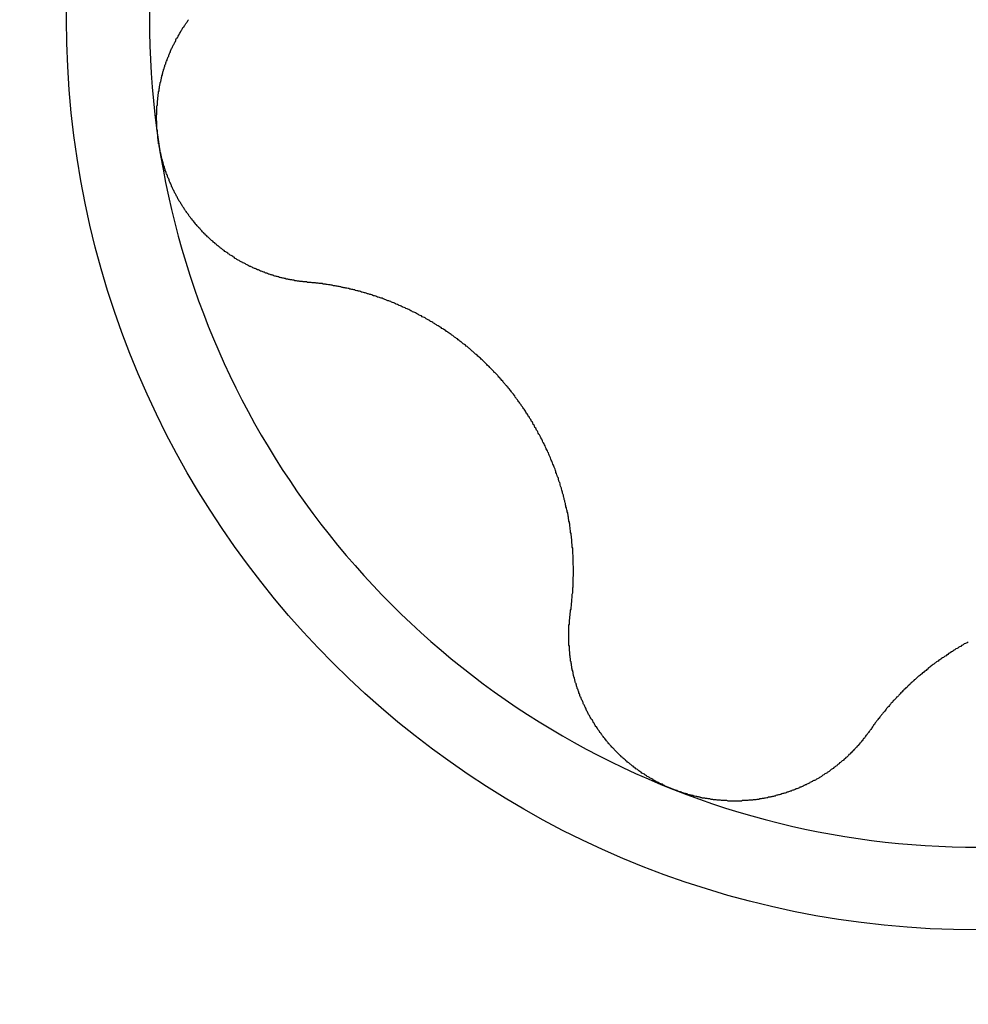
# Model space of a CAD drawing. Extents: x 1107 to 4046, y 937 to 3355.
# Tile 301 of 656: x 1455.93 to 1458.19, y 2224.36 to 2226.71. Entities that reach past the tile are written whole.
import ezdxf

# ---------------------------------------------------------------- set-up
doc = ezdxf.new("R2010")
doc.units = 0
doc.layers.add('KF_VIDA_L___C_RIGHT', color=7, linetype='CONTINUOUS')

# ---------------------------------------------------------------- blocks, each defined once
blk = doc.blocks.new('KF_VIDA_L___C_RIGHT')
at = {"layer": 'KF_VIDA_L___C_RIGHT'}
for points in [[(-130.453, 537.208, 0), (-130.454, 537.211, 0), (-130.454, 537.213, 0), (-130.454, 537.215, 0), (-130.455, 537.217, 0), (-130.455, 537.219, 0), (-130.455, 537.221, 0), (-130.455, 537.223, 0), (-130.455, 537.225, 0), (-130.456, 537.227, 0), (-130.456, 537.23, 0), (-130.456, 537.232, 0), (-130.456, 537.234, 0), (-130.456, 537.236, 0), (-130.457, 537.238, 0), (-130.457, 537.24, 0), (-130.457, 537.242, 0), (-130.457, 537.244, 0), (-130.457, 537.247, 0), (-130.457, 537.249, 0), (-130.457, 537.251, 0), (-130.457, 537.253, 0), (-130.457, 537.255, 0), (-130.457, 537.257, 0), (-130.458, 537.259, 0), (-130.458, 537.262, 0), (-130.458, 537.264, 0), (-130.458, 537.266, 0), (-130.458, 537.268, 0), (-130.458, 537.27, 0), (-130.458, 537.272, 0), (-130.457, 537.274, 0), (-130.457, 537.277, 0), (-130.457, 537.279, 0), (-130.457, 537.281, 0), (-130.457, 537.283, 0), (-130.457, 537.285, 0), (-130.457, 537.287, 0), (-130.457, 537.29, 0), (-130.457, 537.292, 0), (-130.457, 537.294, 0), (-130.456, 537.296, 0), (-130.456, 537.298, 0), (-130.456, 537.3, 0), (-130.456, 537.302, 0), (-130.456, 537.305, 0), (-130.456, 537.307, 0), (-130.455, 537.309, 0), (-130.455, 537.311, 0), (-130.455, 537.313, 0), (-130.455, 537.315, 0), (-130.454, 537.317, 0), (-130.454, 537.32, 0), (-130.454, 537.322, 0), (-130.453, 537.324, 0), (-130.453, 537.326, 0), (-130.453, 537.328, 0), (-130.452, 537.33, 0), (-130.452, 537.332, 0), (-130.452, 537.335, 0), (-130.451, 537.337, 0), (-130.451, 537.339, 0), (-130.451, 537.341, 0), (-130.45, 537.343, 0), (-130.45, 537.345, 0), (-130.449, 537.347, 0), (-130.449, 537.35, 0), (-130.448, 537.352, 0), (-130.448, 537.354, 0), (-130.447, 537.356, 0), (-130.447, 537.358, 0), (-130.446, 537.36, 0), (-130.446, 537.362, 0), (-130.445, 537.364, 0), (-130.445, 537.366, 0), (-130.444, 537.368, 0), (-130.444, 537.371, 0), (-130.443, 537.373, 0), (-130.443, 537.375, 0), (-130.442, 537.377, 0), (-130.441, 537.379, 0), (-130.441, 537.381, 0), (-130.44, 537.383, 0), (-130.44, 537.385, 0), (-130.439, 537.387, 0), (-130.438, 537.389, 0), (-130.438, 537.391, 0), (-130.437, 537.393, 0), (-130.436, 537.395, 0), (-130.436, 537.397, 0), (-130.435, 537.399, 0), (-130.434, 537.401, 0), (-130.433, 537.403, 0), (-130.433, 537.405, 0), (-130.432, 537.407, 0), (-130.431, 537.409, 0), (-130.43, 537.411, 0), (-130.429, 537.413, 0), (-130.429, 537.415, 0), (-130.428, 537.417, 0), (-130.427, 537.419, 0), (-130.426, 537.421, 0), (-130.425, 537.423, 0), (-130.425, 537.425, 0), (-130.424, 537.427, 0), (-130.423, 537.429, 0), (-130.422, 537.431, 0), (-130.421, 537.433, 0), (-130.42, 537.435, 0), (-130.419, 537.437, 0), (-130.418, 537.439, 0), (-130.417, 537.441, 0), (-130.416, 537.442, 0), (-130.415, 537.444, 0), (-130.414, 537.446, 0), (-130.413, 537.448, 0), (-130.412, 537.45, 0), (-130.412, 537.452, 0), (-130.411, 537.454, 0), (-130.41, 537.456, 0), (-130.408, 537.457, 0), (-130.407, 537.459, 0), (-130.406, 537.461, 0), (-130.405, 537.463, 0), (-130.404, 537.465, 0), (-130.403, 537.467, 0), (-130.402, 537.468, 0), (-130.401, 537.47, 0), (-130.4, 537.472, 0), (-130.399, 537.474, 0), (-130.398, 537.476, 0), (-130.397, 537.477, 0), (-130.396, 537.479, 0), (-130.395, 537.481, 0), (-130.393, 537.483, 0), (-130.392, 537.484, 0), (-130.391, 537.486, 0), (-130.39, 537.488, 0), (-130.389, 537.489, 0), (-130.388, 537.491, 0), (-130.386, 537.493, 0), (-130.385, 537.495, 0), (-130.384, 537.496, 0), (-130.383, 537.498, 0), (-130.382, 537.5, 0)], [(-130.096, 536.873, 0), (-130.098, 536.873, 0), (-130.1, 536.874, 0), (-130.102, 536.874, 0), (-130.104, 536.874, 0), (-130.106, 536.874, 0), (-130.108, 536.874, 0), (-130.11, 536.875, 0), (-130.112, 536.875, 0), (-130.114, 536.875, 0), (-130.116, 536.875, 0), (-130.118, 536.876, 0), (-130.12, 536.876, 0), (-130.122, 536.876, 0), (-130.124, 536.877, 0), (-130.126, 536.877, 0), (-130.128, 536.877, 0), (-130.13, 536.878, 0), (-130.132, 536.878, 0), (-130.133, 536.878, 0), (-130.135, 536.879, 0), (-130.137, 536.879, 0), (-130.139, 536.879, 0), (-130.141, 536.88, 0), (-130.143, 536.88, 0), (-130.145, 536.881, 0), (-130.147, 536.881, 0), (-130.149, 536.881, 0), (-130.151, 536.882, 0), (-130.153, 536.882, 0), (-130.155, 536.883, 0), (-130.157, 536.883, 0), (-130.159, 536.884, 0), (-130.161, 536.884, 0), (-130.163, 536.885, 0), (-130.165, 536.885, 0), (-130.166, 536.886, 0), (-130.168, 536.886, 0), (-130.17, 536.887, 0), (-130.172, 536.887, 0), (-130.174, 536.888, 0), (-130.176, 536.888, 0), (-130.178, 536.889, 0), (-130.18, 536.89, 0), (-130.182, 536.89, 0), (-130.184, 536.891, 0), (-130.185, 536.891, 0), (-130.187, 536.892, 0), (-130.189, 536.893, 0), (-130.191, 536.893, 0), (-130.193, 536.894, 0), (-130.195, 536.895, 0), (-130.197, 536.895, 0), (-130.199, 536.896, 0), (-130.2, 536.897, 0), (-130.202, 536.897, 0), (-130.204, 536.898, 0), (-130.206, 536.899, 0), (-130.208, 536.9, 0), (-130.21, 536.9, 0), (-130.212, 536.901, 0), (-130.213, 536.902, 0), (-130.215, 536.903, 0), (-130.217, 536.903, 0), (-130.219, 536.904, 0), (-130.221, 536.905, 0), (-130.223, 536.906, 0), (-130.224, 536.906, 0), (-130.226, 536.907, 0), (-130.228, 536.908, 0), (-130.23, 536.909, 0), (-130.232, 536.91, 0), (-130.233, 536.911, 0), (-130.235, 536.911, 0), (-130.237, 536.912, 0), (-130.239, 536.913, 0), (-130.24, 536.914, 0), (-130.242, 536.915, 0), (-130.244, 536.916, 0), (-130.246, 536.917, 0), (-130.247, 536.918, 0), (-130.249, 536.919, 0), (-130.251, 536.92, 0), (-130.253, 536.92, 0), (-130.254, 536.921, 0), (-130.256, 536.922, 0), (-130.258, 536.923, 0), (-130.259, 536.924, 0), (-130.261, 536.925, 0), (-130.263, 536.926, 0), (-130.265, 536.927, 0), (-130.266, 536.928, 0), (-130.268, 536.929, 0), (-130.27, 536.93, 0), (-130.271, 536.931, 0), (-130.273, 536.933, 0), (-130.275, 536.934, 0), (-130.276, 536.935, 0), (-130.278, 536.936, 0), (-130.28, 536.937, 0), (-130.282, 536.938, 0), (-130.283, 536.939, 0), (-130.285, 536.94, 0), (-130.287, 536.941, 0), (-130.288, 536.943, 0), (-130.29, 536.944, 0), (-130.292, 536.945, 0), (-130.293, 536.946, 0), (-130.295, 536.947, 0), (-130.297, 536.949, 0), (-130.298, 536.95, 0), (-130.3, 536.951, 0), (-130.301, 536.952, 0), (-130.303, 536.954, 0), (-130.305, 536.955, 0), (-130.306, 536.956, 0), (-130.308, 536.957, 0), (-130.31, 536.959, 0), (-130.311, 536.96, 0), (-130.313, 536.961, 0), (-130.314, 536.963, 0), (-130.316, 536.964, 0), (-130.318, 536.965, 0), (-130.319, 536.967, 0), (-130.321, 536.968, 0), (-130.322, 536.969, 0), (-130.324, 536.971, 0), (-130.325, 536.972, 0), (-130.327, 536.973, 0), (-130.329, 536.975, 0), (-130.33, 536.976, 0), (-130.332, 536.978, 0), (-130.333, 536.979, 0), (-130.335, 536.981, 0), (-130.336, 536.982, 0), (-130.338, 536.984, 0), (-130.339, 536.985, 0), (-130.341, 536.986, 0), (-130.342, 536.988, 0), (-130.344, 536.989, 0), (-130.345, 536.991, 0), (-130.347, 536.992, 0), (-130.348, 536.994, 0), (-130.35, 536.996, 0), (-130.351, 536.997, 0), (-130.353, 536.999, 0), (-130.354, 537, 0), (-130.355, 537.002, 0), (-130.357, 537.003, 0), (-130.358, 537.005, 0), (-130.36, 537.007, 0), (-130.361, 537.008, 0), (-130.363, 537.01, 0), (-130.364, 537.011, 0), (-130.365, 537.013, 0), (-130.367, 537.015, 0), (-130.368, 537.016, 0), (-130.369, 537.018, 0), (-130.371, 537.02, 0), (-130.372, 537.021, 0), (-130.373, 537.023, 0), (-130.375, 537.025, 0), (-130.376, 537.026, 0), (-130.377, 537.028, 0), (-130.379, 537.03, 0), (-130.38, 537.031, 0), (-130.381, 537.033, 0), (-130.382, 537.035, 0), (-130.384, 537.037, 0), (-130.385, 537.038, 0), (-130.386, 537.04, 0), (-130.387, 537.042, 0), (-130.389, 537.044, 0), (-130.39, 537.045, 0), (-130.391, 537.047, 0), (-130.392, 537.049, 0), (-130.393, 537.051, 0), (-130.395, 537.053, 0), (-130.396, 537.055, 0), (-130.397, 537.056, 0), (-130.398, 537.058, 0), (-130.399, 537.06, 0), (-130.4, 537.062, 0), (-130.401, 537.064, 0), (-130.403, 537.066, 0), (-130.404, 537.067, 0), (-130.405, 537.069, 0), (-130.406, 537.071, 0), (-130.407, 537.073, 0), (-130.408, 537.075, 0), (-130.409, 537.077, 0), (-130.41, 537.079, 0), (-130.411, 537.081, 0), (-130.412, 537.083, 0), (-130.413, 537.084, 0), (-130.414, 537.086, 0), (-130.415, 537.088, 0), (-130.416, 537.09, 0), (-130.417, 537.092, 0), (-130.418, 537.094, 0), (-130.419, 537.096, 0), (-130.42, 537.098, 0), (-130.421, 537.1, 0), (-130.422, 537.102, 0), (-130.422, 537.104, 0), (-130.423, 537.106, 0), (-130.424, 537.108, 0), (-130.425, 537.11, 0), (-130.426, 537.112, 0), (-130.427, 537.114, 0), (-130.428, 537.116, 0), (-130.428, 537.118, 0), (-130.429, 537.12, 0), (-130.43, 537.122, 0), (-130.431, 537.124, 0), (-130.432, 537.126, 0), (-130.432, 537.128, 0), (-130.433, 537.13, 0), (-130.434, 537.132, 0), (-130.435, 537.134, 0), (-130.435, 537.136, 0), (-130.436, 537.138, 0), (-130.437, 537.14, 0), (-130.437, 537.142, 0), (-130.438, 537.144, 0), (-130.439, 537.146, 0), (-130.439, 537.148, 0), (-130.44, 537.15, 0), (-130.441, 537.152, 0), (-130.441, 537.154, 0), (-130.442, 537.157, 0), (-130.442, 537.159, 0), (-130.443, 537.161, 0), (-130.444, 537.163, 0), (-130.444, 537.165, 0), (-130.445, 537.167, 0), (-130.445, 537.169, 0), (-130.446, 537.171, 0), (-130.446, 537.173, 0), (-130.447, 537.175, 0), (-130.447, 537.177, 0), (-130.448, 537.179, 0), (-130.448, 537.181, 0), (-130.449, 537.183, 0), (-130.449, 537.186, 0), (-130.45, 537.188, 0), (-130.45, 537.19, 0), (-130.45, 537.192, 0), (-130.451, 537.194, 0), (-130.451, 537.196, 0), (-130.452, 537.198, 0), (-130.452, 537.2, 0), (-130.452, 537.202, 0), (-130.453, 537.204, 0), (-130.453, 537.206, 0), (-130.453, 537.208, 0)], [(-129.47, 536.086, 0), (-129.47, 536.089, 0), (-129.47, 536.091, 0), (-129.469, 536.093, 0), (-129.469, 536.096, 0), (-129.469, 536.098, 0), (-129.468, 536.101, 0), (-129.468, 536.103, 0), (-129.468, 536.105, 0), (-129.468, 536.108, 0), (-129.467, 536.11, 0), (-129.467, 536.113, 0), (-129.467, 536.115, 0), (-129.467, 536.117, 0), (-129.466, 536.12, 0), (-129.466, 536.122, 0), (-129.466, 536.125, 0), (-129.466, 536.127, 0), (-129.466, 536.129, 0), (-129.465, 536.132, 0), (-129.465, 536.134, 0), (-129.465, 536.137, 0), (-129.465, 536.139, 0), (-129.465, 536.141, 0), (-129.465, 536.144, 0), (-129.464, 536.146, 0), (-129.464, 536.149, 0), (-129.464, 536.151, 0), (-129.464, 536.153, 0), (-129.464, 536.156, 0), (-129.464, 536.158, 0), (-129.464, 536.16, 0), (-129.464, 536.163, 0), (-129.464, 536.165, 0), (-129.464, 536.168, 0), (-129.464, 536.17, 0), (-129.463, 536.172, 0), (-129.463, 536.175, 0), (-129.463, 536.177, 0), (-129.463, 536.18, 0), (-129.463, 536.182, 0), (-129.463, 536.184, 0), (-129.463, 536.187, 0), (-129.463, 536.189, 0), (-129.463, 536.191, 0), (-129.463, 536.194, 0), (-129.463, 536.196, 0), (-129.464, 536.199, 0), (-129.464, 536.201, 0), (-129.464, 536.203, 0), (-129.464, 536.206, 0), (-129.464, 536.208, 0), (-129.464, 536.21, 0), (-129.464, 536.213, 0), (-129.464, 536.215, 0), (-129.464, 536.218, 0), (-129.464, 536.22, 0), (-129.464, 536.222, 0), (-129.465, 536.225, 0), (-129.465, 536.227, 0), (-129.465, 536.229, 0), (-129.465, 536.232, 0), (-129.465, 536.234, 0), (-129.465, 536.236, 0), (-129.465, 536.239, 0), (-129.466, 536.241, 0), (-129.466, 536.243, 0), (-129.466, 536.246, 0), (-129.466, 536.248, 0), (-129.467, 536.25, 0), (-129.467, 536.253, 0), (-129.467, 536.255, 0), (-129.467, 536.257, 0), (-129.467, 536.26, 0), (-129.468, 536.262, 0), (-129.468, 536.264, 0), (-129.468, 536.267, 0), (-129.469, 536.269, 0), (-129.469, 536.272, 0), (-129.469, 536.274, 0), (-129.47, 536.276, 0), (-129.47, 536.279, 0), (-129.47, 536.281, 0), (-129.471, 536.284, 0), (-129.471, 536.286, 0), (-129.471, 536.288, 0), (-129.472, 536.291, 0), (-129.472, 536.293, 0), (-129.472, 536.296, 0), (-129.473, 536.298, 0), (-129.473, 536.301, 0), (-129.474, 536.303, 0), (-129.474, 536.306, 0), (-129.475, 536.308, 0), (-129.475, 536.31, 0), (-129.475, 536.313, 0), (-129.476, 536.315, 0), (-129.476, 536.318, 0), (-129.477, 536.32, 0), (-129.477, 536.323, 0), (-129.478, 536.325, 0), (-129.478, 536.328, 0), (-129.479, 536.33, 0), (-129.48, 536.333, 0), (-129.48, 536.335, 0), (-129.481, 536.337, 0), (-129.481, 536.34, 0), (-129.482, 536.342, 0), (-129.482, 536.345, 0), (-129.483, 536.347, 0), (-129.484, 536.35, 0), (-129.484, 536.352, 0), (-129.485, 536.355, 0), (-129.485, 536.357, 0), (-129.486, 536.36, 0), (-129.487, 536.362, 0), (-129.487, 536.365, 0), (-129.488, 536.367, 0), (-129.489, 536.37, 0), (-129.489, 536.372, 0), (-129.49, 536.375, 0), (-129.491, 536.377, 0), (-129.492, 536.38, 0), (-129.492, 536.382, 0), (-129.493, 536.385, 0), (-129.494, 536.387, 0), (-129.495, 536.39, 0), (-129.495, 536.392, 0), (-129.496, 536.395, 0), (-129.497, 536.397, 0), (-129.498, 536.4, 0), (-129.499, 536.402, 0), (-129.499, 536.405, 0), (-129.5, 536.407, 0), (-129.501, 536.409, 0), (-129.502, 536.412, 0), (-129.503, 536.414, 0), (-129.504, 536.417, 0), (-129.505, 536.419, 0), (-129.505, 536.422, 0), (-129.506, 536.424, 0), (-129.507, 536.427, 0), (-129.508, 536.429, 0), (-129.509, 536.432, 0), (-129.51, 536.434, 0), (-129.511, 536.437, 0), (-129.512, 536.439, 0), (-129.513, 536.442, 0), (-129.514, 536.444, 0), (-129.515, 536.446, 0), (-129.516, 536.449, 0), (-129.517, 536.451, 0), (-129.518, 536.454, 0), (-129.519, 536.456, 0), (-129.52, 536.459, 0), (-129.521, 536.461, 0), (-129.522, 536.463, 0), (-129.523, 536.466, 0), (-129.524, 536.468, 0), (-129.525, 536.471, 0), (-129.527, 536.473, 0), (-129.528, 536.476, 0), (-129.529, 536.478, 0), (-129.53, 536.48, 0), (-129.531, 536.483, 0), (-129.532, 536.485, 0), (-129.533, 536.488, 0), (-129.535, 536.49, 0), (-129.536, 536.492, 0), (-129.537, 536.495, 0), (-129.538, 536.497, 0), (-129.539, 536.499, 0), (-129.541, 536.502, 0), (-129.542, 536.504, 0), (-129.543, 536.506, 0), (-129.544, 536.509, 0), (-129.546, 536.511, 0), (-129.547, 536.513, 0), (-129.548, 536.516, 0), (-129.549, 536.518, 0), (-129.551, 536.52, 0), (-129.552, 536.523, 0), (-129.553, 536.525, 0), (-129.555, 536.527, 0), (-129.556, 536.53, 0), (-129.557, 536.532, 0), (-129.559, 536.534, 0), (-129.56, 536.537, 0), (-129.561, 536.539, 0), (-129.563, 536.541, 0), (-129.564, 536.543, 0), (-129.565, 536.546, 0), (-129.567, 536.548, 0), (-129.568, 536.55, 0), (-129.569, 536.552, 0), (-129.571, 536.554, 0), (-129.572, 536.557, 0), (-129.574, 536.559, 0), (-129.575, 536.561, 0), (-129.577, 536.563, 0), (-129.578, 536.566, 0), (-129.579, 536.568, 0), (-129.581, 536.57, 0), (-129.582, 536.572, 0), (-129.584, 536.574, 0), (-129.585, 536.576, 0), (-129.587, 536.578, 0), (-129.588, 536.581, 0), (-129.59, 536.583, 0), (-129.591, 536.585, 0), (-129.593, 536.587, 0), (-129.594, 536.589, 0), (-129.596, 536.591, 0), (-129.597, 536.593, 0), (-129.599, 536.595, 0), (-129.6, 536.597, 0), (-129.602, 536.599, 0), (-129.603, 536.602, 0), (-129.605, 536.604, 0), (-129.606, 536.606, 0), (-129.608, 536.608, 0), (-129.61, 536.61, 0), (-129.611, 536.612, 0), (-129.613, 536.614, 0), (-129.614, 536.616, 0), (-129.616, 536.618, 0), (-129.618, 536.62, 0), (-129.619, 536.622, 0), (-129.621, 536.624, 0), (-129.622, 536.626, 0), (-129.624, 536.627, 0), (-129.626, 536.629, 0), (-129.627, 536.631, 0), (-129.629, 536.633, 0), (-129.631, 536.635, 0), (-129.632, 536.637, 0), (-129.634, 536.639, 0), (-129.636, 536.641, 0), (-129.638, 536.643, 0), (-129.639, 536.645, 0), (-129.641, 536.647, 0), (-129.643, 536.649, 0), (-129.644, 536.651, 0), (-129.646, 536.653, 0), (-129.648, 536.655, 0), (-129.65, 536.657, 0), (-129.652, 536.658, 0), (-129.653, 536.66, 0), (-129.655, 536.662, 0), (-129.657, 536.664, 0), (-129.659, 536.666, 0), (-129.661, 536.668, 0), (-129.663, 536.67, 0), (-129.664, 536.672, 0), (-129.666, 536.673, 0), (-129.668, 536.675, 0), (-129.67, 536.677, 0), (-129.672, 536.679, 0), (-129.674, 536.681, 0), (-129.676, 536.683, 0), (-129.678, 536.685, 0), (-129.679, 536.686, 0), (-129.681, 536.688, 0), (-129.683, 536.69, 0), (-129.685, 536.692, 0), (-129.687, 536.694, 0), (-129.689, 536.695, 0), (-129.691, 536.697, 0), (-129.693, 536.699, 0), (-129.695, 536.701, 0), (-129.697, 536.702, 0), (-129.699, 536.704, 0), (-129.701, 536.706, 0), (-129.703, 536.708, 0), (-129.705, 536.709, 0), (-129.707, 536.711, 0), (-129.709, 536.713, 0), (-129.711, 536.715, 0), (-129.713, 536.716, 0), (-129.715, 536.718, 0), (-129.717, 536.72, 0), (-129.719, 536.721, 0), (-129.721, 536.723, 0), (-129.723, 536.725, 0), (-129.726, 536.726, 0), (-129.728, 536.728, 0), (-129.73, 536.73, 0), (-129.732, 536.731, 0), (-129.734, 536.733, 0), (-129.736, 536.734, 0), (-129.738, 536.736, 0), (-129.74, 536.738, 0), (-129.742, 536.739, 0), (-129.744, 536.741, 0), (-129.747, 536.742, 0), (-129.749, 536.744, 0), (-129.751, 536.746, 0), (-129.753, 536.747, 0), (-129.755, 536.749, 0), (-129.757, 536.75, 0), (-129.76, 536.752, 0), (-129.762, 536.753, 0), (-129.764, 536.755, 0), (-129.766, 536.756, 0), (-129.768, 536.758, 0), (-129.77, 536.759, 0), (-129.773, 536.761, 0), (-129.775, 536.762, 0), (-129.777, 536.763, 0), (-129.779, 536.765, 0), (-129.781, 536.766, 0), (-129.784, 536.768, 0), (-129.786, 536.769, 0), (-129.788, 536.77, 0), (-129.79, 536.772, 0), (-129.793, 536.773, 0), (-129.795, 536.775, 0), (-129.797, 536.776, 0), (-129.799, 536.777, 0), (-129.801, 536.779, 0), (-129.804, 536.78, 0), (-129.806, 536.781, 0), (-129.808, 536.783, 0), (-129.81, 536.784, 0), (-129.813, 536.785, 0), (-129.815, 536.786, 0), (-129.817, 536.788, 0), (-129.819, 536.789, 0), (-129.822, 536.79, 0), (-129.824, 536.791, 0), (-129.826, 536.793, 0), (-129.829, 536.794, 0), (-129.831, 536.795, 0), (-129.833, 536.796, 0), (-129.835, 536.797, 0), (-129.838, 536.799, 0), (-129.84, 536.8, 0), (-129.842, 536.801, 0), (-129.844, 536.802, 0), (-129.847, 536.803, 0), (-129.849, 536.804, 0), (-129.851, 536.805, 0), (-129.854, 536.807, 0), (-129.856, 536.808, 0), (-129.858, 536.809, 0), (-129.86, 536.81, 0), (-129.863, 536.811, 0), (-129.865, 536.812, 0), (-129.867, 536.813, 0), (-129.87, 536.814, 0), (-129.872, 536.815, 0), (-129.874, 536.816, 0), (-129.876, 536.817, 0), (-129.879, 536.818, 0), (-129.881, 536.819, 0), (-129.883, 536.82, 0), (-129.886, 536.821, 0), (-129.888, 536.822, 0), (-129.89, 536.823, 0), (-129.892, 536.824, 0), (-129.895, 536.825, 0), (-129.897, 536.826, 0), (-129.899, 536.827, 0), (-129.902, 536.828, 0), (-129.904, 536.829, 0), (-129.906, 536.829, 0), (-129.908, 536.83, 0), (-129.911, 536.831, 0), (-129.913, 536.832, 0), (-129.915, 536.833, 0), (-129.917, 536.834, 0), (-129.92, 536.835, 0), (-129.922, 536.835, 0), (-129.924, 536.836, 0), (-129.926, 536.837, 0), (-129.929, 536.838, 0), (-129.931, 536.838, 0), (-129.933, 536.839, 0), (-129.935, 536.84, 0), (-129.938, 536.841, 0), (-129.94, 536.841, 0), (-129.942, 536.842, 0), (-129.944, 536.843, 0), (-129.947, 536.844, 0), (-129.949, 536.844, 0), (-129.951, 536.845, 0), (-129.953, 536.846, 0), (-129.955, 536.846, 0), (-129.958, 536.847, 0), (-129.96, 536.848, 0), (-129.962, 536.848, 0), (-129.964, 536.849, 0), (-129.967, 536.85, 0), (-129.969, 536.85, 0), (-129.971, 536.851, 0), (-129.974, 536.852, 0), (-129.976, 536.852, 0), (-129.978, 536.853, 0), (-129.98, 536.853, 0), (-129.983, 536.854, 0), (-129.985, 536.855, 0), (-129.987, 536.855, 0), (-129.99, 536.856, 0), (-129.992, 536.856, 0), (-129.994, 536.857, 0), (-129.997, 536.857, 0), (-129.999, 536.858, 0), (-130.001, 536.858, 0), (-130.004, 536.859, 0), (-130.006, 536.859, 0), (-130.008, 536.86, 0), (-130.011, 536.86, 0), (-130.013, 536.861, 0), (-130.015, 536.861, 0), (-130.018, 536.862, 0), (-130.02, 536.862, 0), (-130.022, 536.863, 0), (-130.025, 536.863, 0), (-130.027, 536.864, 0), (-130.029, 536.864, 0), (-130.032, 536.865, 0), (-130.034, 536.865, 0), (-130.036, 536.865, 0), (-130.039, 536.866, 0), (-130.041, 536.866, 0), (-130.044, 536.867, 0), (-130.046, 536.867, 0), (-130.048, 536.867, 0), (-130.051, 536.868, 0), (-130.053, 536.868, 0), (-130.055, 536.869, 0), (-130.058, 536.869, 0), (-130.06, 536.869, 0), (-130.063, 536.87, 0), (-130.065, 536.87, 0), (-130.067, 536.87, 0), (-130.07, 536.87, 0), (-130.072, 536.871, 0), (-130.075, 536.871, 0), (-130.077, 536.871, 0), (-130.079, 536.872, 0), (-130.082, 536.872, 0), (-130.084, 536.872, 0), (-130.087, 536.872, 0), (-130.089, 536.873, 0), (-130.091, 536.873, 0), (-130.094, 536.873, 0), (-130.096, 536.873, 0)], [(-129.224, 535.663, 0), (-129.226, 535.663, 0), (-129.228, 535.664, 0), (-129.23, 535.665, 0), (-129.232, 535.666, 0), (-129.234, 535.667, 0), (-129.236, 535.667, 0), (-129.238, 535.668, 0), (-129.24, 535.669, 0), (-129.242, 535.67, 0), (-129.244, 535.671, 0), (-129.246, 535.672, 0), (-129.248, 535.673, 0), (-129.249, 535.674, 0), (-129.251, 535.675, 0), (-129.253, 535.675, 0), (-129.255, 535.676, 0), (-129.257, 535.677, 0), (-129.259, 535.678, 0), (-129.261, 535.679, 0), (-129.263, 535.68, 0), (-129.265, 535.681, 0), (-129.267, 535.682, 0), (-129.269, 535.683, 0), (-129.27, 535.684, 0), (-129.272, 535.685, 0), (-129.274, 535.687, 0), (-129.276, 535.688, 0), (-129.278, 535.689, 0), (-129.28, 535.69, 0), (-129.282, 535.691, 0), (-129.283, 535.692, 0), (-129.285, 535.693, 0), (-129.287, 535.694, 0), (-129.289, 535.695, 0), (-129.291, 535.697, 0), (-129.293, 535.698, 0), (-129.294, 535.699, 0), (-129.296, 535.7, 0), (-129.298, 535.701, 0), (-129.3, 535.702, 0), (-129.302, 535.704, 0), (-129.303, 535.705, 0), (-129.305, 535.706, 0), (-129.307, 535.707, 0), (-129.309, 535.709, 0), (-129.31, 535.71, 0), (-129.312, 535.711, 0), (-129.314, 535.712, 0), (-129.316, 535.714, 0), (-129.317, 535.715, 0), (-129.319, 535.716, 0), (-129.321, 535.718, 0), (-129.323, 535.719, 0), (-129.324, 535.72, 0), (-129.326, 535.722, 0), (-129.328, 535.723, 0), (-129.329, 535.724, 0), (-129.331, 535.726, 0), (-129.333, 535.727, 0), (-129.334, 535.728, 0), (-129.336, 535.73, 0), (-129.338, 535.731, 0), (-129.339, 535.733, 0), (-129.341, 535.734, 0), (-129.342, 535.736, 0), (-129.344, 535.737, 0), (-129.346, 535.738, 0), (-129.347, 535.74, 0), (-129.349, 535.741, 0), (-129.35, 535.743, 0), (-129.352, 535.744, 0), (-129.354, 535.746, 0), (-129.355, 535.747, 0), (-129.357, 535.749, 0), (-129.358, 535.75, 0), (-129.36, 535.752, 0), (-129.361, 535.753, 0), (-129.363, 535.755, 0), (-129.364, 535.756, 0), (-129.366, 535.758, 0), (-129.367, 535.76, 0), (-129.369, 535.761, 0), (-129.37, 535.763, 0), (-129.372, 535.764, 0), (-129.373, 535.766, 0), (-129.375, 535.768, 0), (-129.376, 535.769, 0), (-129.377, 535.771, 0), (-129.379, 535.772, 0), (-129.38, 535.774, 0), (-129.382, 535.776, 0), (-129.383, 535.777, 0), (-129.384, 535.779, 0), (-129.386, 535.781, 0), (-129.387, 535.782, 0), (-129.388, 535.784, 0), (-129.39, 535.786, 0), (-129.391, 535.787, 0), (-129.392, 535.789, 0), (-129.394, 535.791, 0), (-129.395, 535.792, 0), (-129.396, 535.794, 0), (-129.397, 535.796, 0), (-129.399, 535.798, 0), (-129.4, 535.799, 0), (-129.401, 535.801, 0), (-129.402, 535.803, 0), (-129.404, 535.805, 0), (-129.405, 535.806, 0), (-129.406, 535.808, 0), (-129.407, 535.81, 0), (-129.408, 535.812, 0), (-129.41, 535.813, 0), (-129.411, 535.815, 0), (-129.412, 535.817, 0), (-129.413, 535.819, 0), (-129.414, 535.821, 0), (-129.415, 535.822, 0), (-129.416, 535.824, 0), (-129.417, 535.826, 0), (-129.418, 535.828, 0), (-129.42, 535.83, 0), (-129.421, 535.831, 0), (-129.422, 535.833, 0), (-129.423, 535.835, 0), (-129.424, 535.837, 0), (-129.425, 535.839, 0), (-129.426, 535.84, 0), (-129.427, 535.842, 0), (-129.428, 535.844, 0), (-129.429, 535.846, 0), (-129.43, 535.848, 0), (-129.431, 535.85, 0), (-129.432, 535.852, 0), (-129.433, 535.853, 0), (-129.433, 535.855, 0), (-129.434, 535.857, 0), (-129.435, 535.859, 0), (-129.436, 535.861, 0), (-129.437, 535.863, 0), (-129.438, 535.865, 0), (-129.439, 535.866, 0), (-129.44, 535.868, 0), (-129.44, 535.87, 0), (-129.441, 535.872, 0), (-129.442, 535.874, 0), (-129.443, 535.876, 0), (-129.444, 535.878, 0), (-129.445, 535.88, 0), (-129.445, 535.882, 0), (-129.446, 535.883, 0), (-129.447, 535.885, 0), (-129.448, 535.887, 0), (-129.448, 535.889, 0), (-129.449, 535.891, 0), (-129.45, 535.893, 0), (-129.45, 535.895, 0), (-129.451, 535.897, 0), (-129.452, 535.899, 0), (-129.452, 535.9, 0), (-129.453, 535.902, 0), (-129.454, 535.904, 0), (-129.454, 535.906, 0), (-129.455, 535.908, 0), (-129.456, 535.91, 0), (-129.456, 535.912, 0), (-129.457, 535.914, 0), (-129.457, 535.916, 0), (-129.458, 535.917, 0), (-129.459, 535.919, 0), (-129.459, 535.921, 0), (-129.46, 535.923, 0), (-129.46, 535.925, 0), (-129.461, 535.927, 0), (-129.461, 535.929, 0), (-129.462, 535.931, 0), (-129.462, 535.933, 0), (-129.463, 535.934, 0), (-129.463, 535.936, 0), (-129.464, 535.938, 0), (-129.464, 535.94, 0), (-129.464, 535.942, 0), (-129.465, 535.944, 0), (-129.465, 535.946, 0), (-129.466, 535.948, 0), (-129.466, 535.95, 0), (-129.467, 535.952, 0), (-129.467, 535.954, 0), (-129.467, 535.956, 0), (-129.468, 535.958, 0), (-129.468, 535.96, 0), (-129.468, 535.962, 0), (-129.469, 535.964, 0), (-129.469, 535.965, 0), (-129.469, 535.967, 0), (-129.47, 535.969, 0), (-129.47, 535.971, 0), (-129.47, 535.973, 0), (-129.47, 535.975, 0), (-129.471, 535.977, 0), (-129.471, 535.979, 0), (-129.471, 535.981, 0), (-129.472, 535.983, 0), (-129.472, 535.985, 0), (-129.472, 535.987, 0), (-129.472, 535.989, 0), (-129.472, 535.991, 0), (-129.473, 535.993, 0), (-129.473, 535.995, 0), (-129.473, 535.997, 0), (-129.473, 535.999, 0), (-129.473, 536.001, 0), (-129.473, 536.003, 0), (-129.473, 536.005, 0), (-129.474, 536.007, 0), (-129.474, 536.009, 0), (-129.474, 536.011, 0), (-129.474, 536.013, 0), (-129.474, 536.015, 0), (-129.474, 536.017, 0), (-129.474, 536.019, 0), (-129.474, 536.021, 0), (-129.474, 536.023, 0), (-129.474, 536.025, 0), (-129.474, 536.027, 0), (-129.474, 536.029, 0), (-129.474, 536.031, 0), (-129.474, 536.033, 0), (-129.474, 536.035, 0), (-129.474, 536.037, 0), (-129.474, 536.039, 0), (-129.474, 536.041, 0), (-129.474, 536.043, 0), (-129.474, 536.045, 0), (-129.474, 536.047, 0), (-129.474, 536.049, 0), (-129.474, 536.051, 0), (-129.474, 536.053, 0), (-129.474, 536.055, 0), (-129.473, 536.057, 0), (-129.473, 536.059, 0), (-129.473, 536.061, 0), (-129.473, 536.063, 0), (-129.473, 536.065, 0), (-129.473, 536.067, 0), (-129.473, 536.068, 0), (-129.472, 536.07, 0), (-129.472, 536.072, 0), (-129.472, 536.074, 0), (-129.472, 536.076, 0), (-129.471, 536.078, 0), (-129.471, 536.08, 0), (-129.471, 536.082, 0), (-129.471, 536.084, 0), (-129.47, 536.086, 0)], [(-128.521, 536.015, 0), (-128.524, 536.013, 0), (-128.526, 536.012, 0), (-128.528, 536.011, 0), (-128.531, 536.01, 0), (-128.533, 536.008, 0), (-128.535, 536.007, 0), (-128.537, 536.006, 0), (-128.539, 536.004, 0), (-128.542, 536.003, 0), (-128.544, 536.002, 0), (-128.546, 536, 0), (-128.548, 535.999, 0), (-128.551, 535.998, 0), (-128.553, 535.996, 0), (-128.555, 535.995, 0), (-128.557, 535.994, 0), (-128.559, 535.992, 0), (-128.561, 535.991, 0), (-128.564, 535.989, 0), (-128.566, 535.988, 0), (-128.568, 535.987, 0), (-128.57, 535.985, 0), (-128.572, 535.984, 0), (-128.574, 535.982, 0), (-128.576, 535.981, 0), (-128.578, 535.98, 0), (-128.58, 535.978, 0), (-128.583, 535.977, 0), (-128.585, 535.975, 0), (-128.587, 535.974, 0), (-128.589, 535.972, 0), (-128.591, 535.971, 0), (-128.593, 535.969, 0), (-128.595, 535.968, 0), (-128.597, 535.967, 0), (-128.599, 535.965, 0), (-128.601, 535.964, 0), (-128.603, 535.962, 0), (-128.605, 535.961, 0), (-128.607, 535.959, 0), (-128.609, 535.958, 0), (-128.611, 535.956, 0), (-128.613, 535.955, 0), (-128.615, 535.953, 0), (-128.617, 535.952, 0), (-128.618, 535.95, 0), (-128.62, 535.949, 0), (-128.622, 535.947, 0), (-128.624, 535.945, 0), (-128.626, 535.944, 0), (-128.628, 535.942, 0), (-128.63, 535.941, 0), (-128.632, 535.939, 0), (-128.633, 535.938, 0), (-128.635, 535.936, 0), (-128.637, 535.935, 0), (-128.639, 535.933, 0), (-128.641, 535.932, 0), (-128.643, 535.93, 0), (-128.644, 535.929, 0), (-128.646, 535.927, 0), (-128.648, 535.925, 0), (-128.65, 535.924, 0), (-128.651, 535.922, 0), (-128.653, 535.921, 0), (-128.655, 535.919, 0), (-128.657, 535.918, 0), (-128.658, 535.916, 0), (-128.66, 535.914, 0), (-128.662, 535.913, 0), (-128.663, 535.911, 0), (-128.665, 535.909, 0), (-128.667, 535.908, 0), (-128.668, 535.906, 0), (-128.67, 535.905, 0), (-128.672, 535.903, 0), (-128.674, 535.901, 0), (-128.675, 535.9, 0), (-128.677, 535.898, 0), (-128.679, 535.896, 0), (-128.68, 535.895, 0), (-128.682, 535.893, 0), (-128.684, 535.891, 0), (-128.685, 535.889, 0), (-128.687, 535.888, 0), (-128.688, 535.886, 0), (-128.69, 535.884, 0), (-128.692, 535.883, 0), (-128.693, 535.881, 0), (-128.695, 535.879, 0), (-128.697, 535.877, 0), (-128.698, 535.876, 0), (-128.7, 535.874, 0), (-128.701, 535.872, 0), (-128.703, 535.87, 0), (-128.705, 535.869, 0), (-128.706, 535.867, 0), (-128.708, 535.865, 0), (-128.709, 535.863, 0), (-128.711, 535.861, 0), (-128.713, 535.859, 0), (-128.714, 535.858, 0), (-128.716, 535.856, 0), (-128.717, 535.854, 0), (-128.719, 535.852, 0), (-128.72, 535.85, 0), (-128.722, 535.848, 0), (-128.723, 535.847, 0), (-128.725, 535.845, 0), (-128.726, 535.843, 0), (-128.728, 535.841, 0), (-128.729, 535.839, 0), (-128.731, 535.837, 0), (-128.732, 535.835, 0), (-128.734, 535.833, 0), (-128.735, 535.832, 0), (-128.737, 535.83, 0), (-128.738, 535.828, 0), (-128.74, 535.826, 0), (-128.741, 535.824, 0), (-128.743, 535.822, 0), (-128.744, 535.82, 0), (-128.745, 535.818, 0), (-128.747, 535.816, 0), (-128.748, 535.814, 0), (-128.75, 535.812, 0), (-128.751, 535.81, 0), (-128.752, 535.808, 0), (-128.754, 535.806, 0), (-128.755, 535.804, 0)], [(-128.755, 535.804, 0), (-128.756, 535.803, 0), (-128.758, 535.801, 0), (-128.759, 535.799, 0), (-128.76, 535.798, 0), (-128.761, 535.796, 0), (-128.762, 535.795, 0), (-128.763, 535.793, 0), (-128.765, 535.792, 0), (-128.766, 535.79, 0), (-128.767, 535.788, 0), (-128.768, 535.787, 0), (-128.769, 535.785, 0), (-128.771, 535.784, 0), (-128.772, 535.782, 0), (-128.773, 535.781, 0), (-128.774, 535.779, 0), (-128.776, 535.778, 0), (-128.777, 535.776, 0), (-128.778, 535.774, 0), (-128.78, 535.773, 0), (-128.781, 535.771, 0), (-128.782, 535.77, 0), (-128.783, 535.768, 0), (-128.785, 535.767, 0), (-128.786, 535.766, 0), (-128.787, 535.764, 0), (-128.789, 535.763, 0), (-128.79, 535.761, 0), (-128.792, 535.76, 0), (-128.793, 535.758, 0), (-128.794, 535.757, 0), (-128.796, 535.755, 0), (-128.797, 535.754, 0), (-128.798, 535.753, 0), (-128.8, 535.751, 0), (-128.801, 535.75, 0), (-128.803, 535.748, 0), (-128.804, 535.747, 0), (-128.806, 535.746, 0), (-128.807, 535.744, 0), (-128.808, 535.743, 0), (-128.81, 535.741, 0), (-128.811, 535.74, 0), (-128.813, 535.739, 0), (-128.814, 535.737, 0), (-128.816, 535.736, 0), (-128.817, 535.735, 0), (-128.819, 535.733, 0), (-128.82, 535.732, 0), (-128.822, 535.731, 0), (-128.823, 535.73, 0), (-128.825, 535.728, 0), (-128.826, 535.727, 0), (-128.828, 535.726, 0), (-128.829, 535.724, 0), (-128.831, 535.723, 0), (-128.832, 535.722, 0), (-128.834, 535.721, 0), (-128.835, 535.719, 0), (-128.837, 535.718, 0), (-128.839, 535.717, 0), (-128.84, 535.716, 0), (-128.842, 535.715, 0), (-128.843, 535.713, 0), (-128.845, 535.712, 0), (-128.847, 535.711, 0), (-128.848, 535.71, 0), (-128.85, 535.709, 0), (-128.851, 535.708, 0), (-128.853, 535.706, 0), (-128.855, 535.705, 0), (-128.856, 535.704, 0), (-128.858, 535.703, 0), (-128.859, 535.702, 0), (-128.861, 535.701, 0), (-128.863, 535.7, 0), (-128.864, 535.699, 0), (-128.866, 535.698, 0), (-128.868, 535.697, 0), (-128.869, 535.696, 0), (-128.871, 535.694, 0), (-128.873, 535.693, 0), (-128.874, 535.692, 0), (-128.876, 535.691, 0), (-128.878, 535.69, 0), (-128.879, 535.689, 0), (-128.881, 535.688, 0), (-128.883, 535.687, 0), (-128.885, 535.686, 0), (-128.886, 535.685, 0), (-128.888, 535.684, 0), (-128.89, 535.684, 0), (-128.892, 535.683, 0), (-128.893, 535.682, 0), (-128.895, 535.681, 0), (-128.897, 535.68, 0), (-128.899, 535.679, 0), (-128.9, 535.678, 0), (-128.902, 535.677, 0), (-128.904, 535.676, 0), (-128.906, 535.675, 0), (-128.908, 535.674, 0), (-128.91, 535.674, 0), (-128.911, 535.673, 0), (-128.913, 535.672, 0), (-128.915, 535.671, 0), (-128.917, 535.67, 0), (-128.919, 535.669, 0), (-128.921, 535.668, 0), (-128.923, 535.668, 0), (-128.924, 535.667, 0), (-128.926, 535.666, 0), (-128.928, 535.665, 0), (-128.93, 535.664, 0), (-128.932, 535.664, 0), (-128.934, 535.663, 0), (-128.936, 535.662, 0), (-128.938, 535.661, 0), (-128.94, 535.661, 0), (-128.942, 535.66, 0), (-128.944, 535.659, 0), (-128.946, 535.659, 0), (-128.948, 535.658, 0), (-128.95, 535.657, 0), (-128.952, 535.656, 0), (-128.954, 535.656, 0), (-128.956, 535.655, 0), (-128.958, 535.654, 0), (-128.96, 535.654, 0), (-128.962, 535.653, 0), (-128.964, 535.653, 0), (-128.966, 535.652, 0), (-128.968, 535.651, 0), (-128.97, 535.651, 0), (-128.972, 535.65, 0), (-128.974, 535.65, 0), (-128.976, 535.649, 0), (-128.978, 535.649, 0), (-128.98, 535.648, 0), (-128.982, 535.647, 0), (-128.984, 535.647, 0), (-128.986, 535.646, 0), (-128.988, 535.646, 0), (-128.99, 535.645, 0), (-128.992, 535.645, 0), (-128.994, 535.644, 0), (-128.996, 535.644, 0), (-128.998, 535.644, 0), (-129, 535.643, 0), (-129.002, 535.643, 0), (-129.005, 535.642, 0), (-129.007, 535.642, 0), (-129.009, 535.641, 0), (-129.011, 535.641, 0), (-129.013, 535.641, 0), (-129.015, 535.64, 0), (-129.017, 535.64, 0), (-129.019, 535.64, 0), (-129.021, 535.639, 0), (-129.024, 535.639, 0), (-129.026, 535.639, 0), (-129.028, 535.638, 0), (-129.03, 535.638, 0), (-129.032, 535.638, 0), (-129.034, 535.638, 0), (-129.036, 535.637, 0), (-129.038, 535.637, 0), (-129.041, 535.637, 0), (-129.043, 535.637, 0), (-129.045, 535.637, 0), (-129.047, 535.636, 0), (-129.049, 535.636, 0), (-129.051, 535.636, 0), (-129.053, 535.636, 0), (-129.056, 535.636, 0), (-129.058, 535.636, 0), (-129.06, 535.636, 0), (-129.062, 535.635, 0), (-129.064, 535.635, 0), (-129.066, 535.635, 0), (-129.069, 535.635, 0), (-129.071, 535.635, 0), (-129.073, 535.635, 0), (-129.075, 535.635, 0), (-129.077, 535.635, 0), (-129.079, 535.635, 0), (-129.082, 535.635, 0), (-129.084, 535.635, 0), (-129.086, 535.635, 0), (-129.088, 535.635, 0), (-129.09, 535.635, 0), (-129.092, 535.635, 0), (-129.094, 535.635, 0), (-129.097, 535.636, 0), (-129.099, 535.636, 0), (-129.101, 535.636, 0), (-129.103, 535.636, 0), (-129.105, 535.636, 0), (-129.107, 535.636, 0), (-129.11, 535.636, 0), (-129.112, 535.637, 0), (-129.114, 535.637, 0), (-129.116, 535.637, 0), (-129.118, 535.637, 0), (-129.12, 535.637, 0), (-129.123, 535.638, 0), (-129.125, 535.638, 0), (-129.127, 535.638, 0), (-129.129, 535.638, 0), (-129.131, 535.639, 0), (-129.133, 535.639, 0), (-129.135, 535.639, 0), (-129.138, 535.64, 0), (-129.14, 535.64, 0), (-129.142, 535.64, 0), (-129.144, 535.641, 0), (-129.146, 535.641, 0), (-129.148, 535.641, 0), (-129.15, 535.642, 0), (-129.152, 535.642, 0), (-129.155, 535.642, 0), (-129.157, 535.643, 0), (-129.159, 535.643, 0), (-129.161, 535.644, 0), (-129.163, 535.644, 0), (-129.165, 535.645, 0), (-129.167, 535.645, 0), (-129.169, 535.646, 0), (-129.171, 535.646, 0), (-129.174, 535.647, 0), (-129.176, 535.647, 0), (-129.178, 535.648, 0), (-129.18, 535.648, 0), (-129.182, 535.649, 0), (-129.184, 535.649, 0), (-129.186, 535.65, 0), (-129.188, 535.65, 0), (-129.19, 535.651, 0), (-129.192, 535.652, 0), (-129.194, 535.652, 0), (-129.196, 535.653, 0), (-129.198, 535.653, 0), (-129.2, 535.654, 0), (-129.202, 535.655, 0), (-129.204, 535.655, 0), (-129.206, 535.656, 0), (-129.208, 535.657, 0), (-129.21, 535.657, 0), (-129.212, 535.658, 0), (-129.214, 535.659, 0), (-129.216, 535.66, 0), (-129.218, 535.66, 0), (-129.22, 535.661, 0), (-129.222, 535.662, 0), (-129.224, 535.663, 0)]]:
    blk.add_polyline3d(points, dxfattribs=at)
for radius in [4.7, 3.6, 2.1725]:
    blk.add_circle((-128.5, 537.5), radius, dxfattribs=at)
for start, end in [(128.4877, 188.4877), (188.4877, 248.4877), (248.4877, 308.4877)]:
    blk.add_arc((-128.5, 537.5), 1.975, start, end, dxfattribs=at)

msp = doc.modelspace()

# ---------------------------------------------------------------- block references
at = {"layer": 'KF_VIDA_L___C_RIGHT'}
msp.add_blockref('KF_VIDA_L___C_RIGHT', (1586.7097, 1689.2132), dxfattribs=at)

doc.saveas('drawing.dxf')
